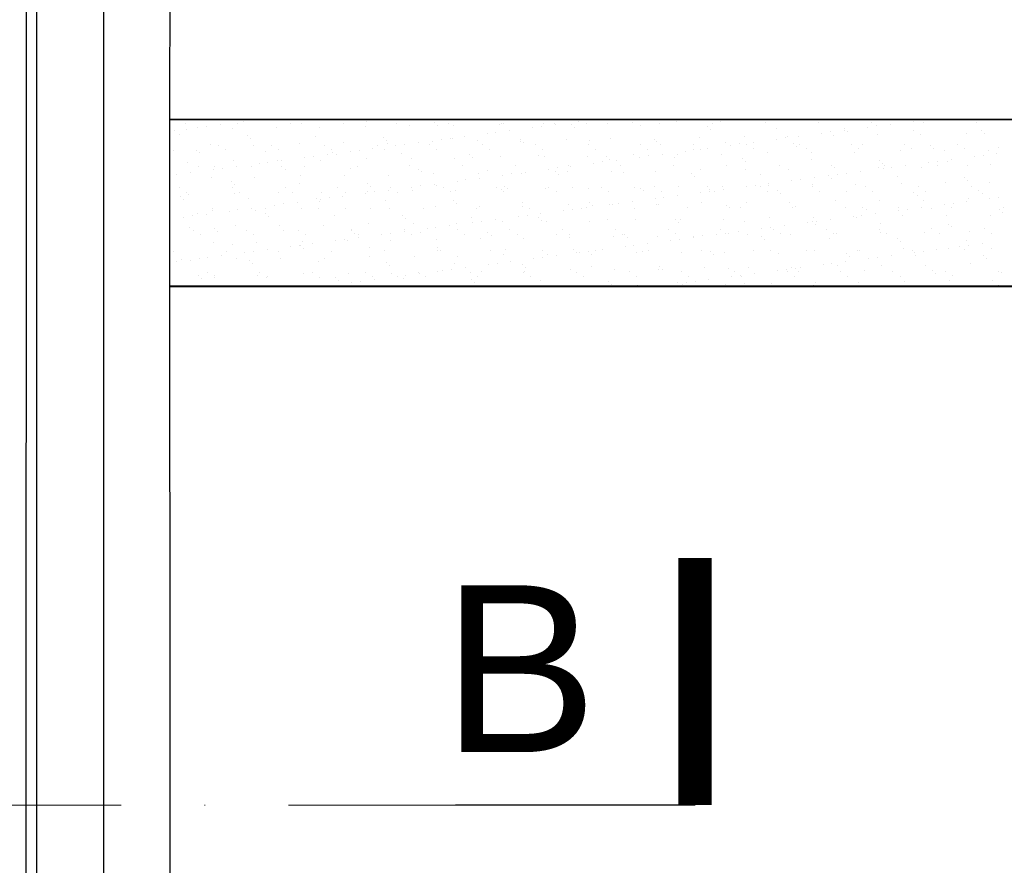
# Model space of a CAD drawing. Header units: millimetres. Extents: x -7023 to 53801, y 9849 to 33561.
# Tile 281 of 537: x 7809 to 7956, y 29353 to 29479. Entities that reach past the tile are written whole.
import ezdxf

# ---------------------------------------------------------------- set-up
doc = ezdxf.new("R2010")
doc.units = ezdxf.units.MM
doc.linetypes.add('DASHDOT', pattern=[1, 0.5, -0.25, 0, -0.25])
doc.linetypes.add('DASHDOTX2', pattern=[2, 1, -0.5, 0, -0.5])
doc.layers.add('.IE_podklad', color=252, linetype='Continuous')
doc.layers.add('PROJEKT osie', color=251, linetype='DASHDOTX2', lineweight=9)
doc.styles.add('Arial', font='arial.ttf', dxfattribs={"height": 125})
doc.linetypes.add('ZIGZAG', pattern='A,0.00254,-5.08,[131,ltypeshp.shx,S=5.08,R=0,X=-5.08,Y=0],-10.16,[131,ltypeshp.shx,S=5.08,R=180,X=5.08,Y=0],-5.08', length=20.32254)

# ---------------------------------------------------------------- blocks, each defined once
blk = doc.blocks.new('OSIE DOMKU')
at = {"layer": 'PROJEKT osie', "ltscale": 25}
blk.add_line((-31428.02, 6226.99), (-31428.02, 4134.85), dxfattribs=at)

msp = doc.modelspace()

# ---------------------------------------------------------------- linework, layer by layer
at = {"layer": '.IE_podklad', "ltscale": 25}
msp.add_line((7821.06, 30677.78), (7821.06, 28585.65), dxfattribs=at)
at = {"layer": '.IE_podklad', "linetype": 'ZIGZAG', "ltscale": 0.1}
msp.add_line((7809.48, 29234.97), (7809.54, 29888.95), dxfattribs=at)
at = {"layer": '.IE_podklad'}
for p, q in [((7811.06, 29234.95), (7811.06, 29834.38)), ((7831.06, 29588.88), (7830.99, 29467.87)), ((7830.99, 29467.87), (7831.06, 29282.88)), ((7831, 29464.38), (8063, 29464.38)), ((7833.31, 29463.71), (7833.31, 29463.71)), ((7836.53, 29463.36), (7836.53, 29463.36)), ((7838.6, 29463.63), (7838.6, 29463.63)), ((7840.09, 29464.34), (7840.09, 29464.34)), ((7841.22, 29463.72), (7841.22, 29463.72)), ((7842.05, 29464.09), (7842.05, 29464.09)), ((7843.37, 29464.26), (7843.37, 29464.26)), ((7849.13, 29463.74), (7849.13, 29463.74)), ((7850.25, 29464.26), (7850.25, 29464.26)), ((7850.72, 29463.83), (7850.72, 29463.83)), ((7857.04, 29463.75), (7857.04, 29463.75)), ((7860.37, 29463.4), (7860.37, 29463.4)), ((7860.56, 29464.03), (7860.56, 29464.03)), ((7864.95, 29463.77), (7864.95, 29463.77)), ((7867.02, 29463.48), (7867.02, 29463.48)), ((7870.73, 29463.94), (7870.73, 29463.94)), ((7871.2, 29463.52), (7871.2, 29463.52)), ((7872.86, 29463.78), (7872.86, 29463.78)), ((7873.52, 29463.45), (7873.52, 29463.45)), ((7880.38, 29463.7), (7880.38, 29463.7)), ((7880.77, 29463.79), (7880.77, 29463.79)), ((7881.04, 29463.72), (7881.04, 29463.72)), ((7886.73, 29463.4), (7886.73, 29463.4)), ((7887.03, 29463.78), (7887.03, 29463.78)), ((7888.68, 29463.81), (7888.68, 29463.81)), ((7888.8, 29463.67), (7888.8, 29463.67)), ((7891.21, 29463.63), (7891.21, 29463.63)), ((7892.25, 29464.12), (7892.25, 29464.12)), ((7893.53, 29463.75), (7893.53, 29463.75)), ((7893.57, 29464.3), (7893.57, 29464.3)), ((7896.59, 29463.82), (7896.59, 29463.82)), ((7900.39, 29464), (7900.39, 29464)), ((7901.52, 29463.41), (7901.52, 29463.41)), ((7904.5, 29463.84), (7904.5, 29463.84)), ((7907.03, 29464.08), (7907.03, 29464.08)), ((7912.41, 29463.85), (7912.41, 29463.85)), ((7913.53, 29464.05), (7913.53, 29464.05)), ((7920.32, 29463.87), (7920.32, 29463.87)), ((7920.39, 29464.3), (7920.39, 29464.3)), ((7928.23, 29463.88), (7928.23, 29463.88)), ((7933.54, 29464.35), (7933.54, 29464.35)), ((7936.14, 29463.9), (7936.14, 29463.9)), ((7936.93, 29463.43), (7936.93, 29463.43)), ((7939, 29463.7), (7939, 29463.7)), ((7942.45, 29464.15), (7942.45, 29464.15)), ((7943.77, 29464.33), (7943.77, 29464.33)), ((7944.05, 29463.91), (7944.05, 29463.91)), ((7951.96, 29463.92), (7951.96, 29463.92)), ((7831.76, 29462.73), (7831.76, 29462.73)), ((7832.45, 29462.11), (7832.45, 29462.11)), ((7833.51, 29462.85), (7833.51, 29462.85)), ((7835.21, 29463.19), (7835.21, 29463.19)), ((7840.37, 29463.1), (7840.37, 29463.1)), ((7842.62, 29462.03), (7842.62, 29462.03)), ((7847.01, 29463.18), (7847.01, 29463.18)), ((7853.51, 29463.15), (7853.51, 29463.15)), ((7875.12, 29461.87), (7875.12, 29461.87)), ((7878.57, 29462.32), (7878.57, 29462.32)), ((7879.89, 29462.5), (7879.89, 29462.5)), ((7881.96, 29462.77), (7881.96, 29462.77)), ((7885.41, 29463.22), (7885.41, 29463.22)), ((7891.67, 29463.2), (7891.67, 29463.2)), ((7911.68, 29463.32), (7911.68, 29463.32)), ((7912.15, 29462.89), (7912.15, 29462.89)), ((7922, 29463.1), (7922, 29463.1)), ((7925.32, 29461.9), (7925.32, 29461.9)), ((7928.77, 29462.35), (7928.77, 29462.35)), ((7930.1, 29462.53), (7930.1, 29462.53)), ((7930.48, 29462), (7930.48, 29462)), ((7932.16, 29463.01), (7932.16, 29463.01)), ((7932.16, 29462.8), (7932.16, 29462.8)), ((7932.63, 29462.58), (7932.63, 29462.58)), ((7935.61, 29463.25), (7935.61, 29463.25)), ((7937.12, 29462.09), (7937.12, 29462.09)), ((7942.47, 29462.78), (7942.47, 29462.78)), ((7943.62, 29462.06), (7943.62, 29462.06)), ((7950.48, 29462.3), (7950.48, 29462.3)), ((7952.64, 29462.7), (7952.64, 29462.7)), ((7953.11, 29462.27), (7953.11, 29462.27)), ((7837.09, 29460.58), (7837.09, 29460.58)), ((7838.35, 29460.5), (7838.35, 29460.5)), ((7843.08, 29461.6), (7843.08, 29461.6)), ((7843.59, 29460.55), (7843.59, 29460.55)), ((7846.26, 29460.52), (7846.26, 29460.52)), ((7850.45, 29460.8), (7850.45, 29460.8)), ((7852.93, 29461.8), (7852.93, 29461.8)), ((7854.17, 29460.53), (7854.17, 29460.53)), ((7857.1, 29460.88), (7857.1, 29460.88)), ((7862.08, 29460.54), (7862.08, 29460.54)), ((7863.09, 29461.72), (7863.09, 29461.72)), ((7863.56, 29461.29), (7863.56, 29461.29)), ((7863.6, 29460.85), (7863.6, 29460.85)), ((7864.9, 29460.52), (7864.9, 29460.52)), ((7866.22, 29460.69), (7866.22, 29460.69)), ((7868.29, 29460.97), (7868.29, 29460.97)), ((7869.99, 29460.56), (7869.99, 29460.56)), ((7870.46, 29461.1), (7870.46, 29461.1)), ((7871.74, 29461.42), (7871.74, 29461.42)), ((7873.06, 29461.6), (7873.06, 29461.6)), ((7873.41, 29461.49), (7873.41, 29461.49)), ((7877.1, 29461.19), (7877.1, 29461.19)), ((7877.9, 29460.57), (7877.9, 29460.57)), ((7883.57, 29461.4), (7883.57, 29461.4)), ((7883.6, 29461.15), (7883.6, 29461.15)), ((7884.04, 29460.97), (7884.04, 29460.97)), ((7885.81, 29460.59), (7885.81, 29460.59)), ((7890.46, 29461.4), (7890.46, 29461.4)), ((7893.72, 29460.6), (7893.72, 29460.6)), ((7893.88, 29461.18), (7893.88, 29461.18)), ((7897.11, 29461.49), (7897.11, 29461.49)), ((7901.63, 29460.62), (7901.63, 29460.62)), ((7903.61, 29461.45), (7903.61, 29461.45)), ((7904.05, 29461.09), (7904.05, 29461.09)), ((7904.52, 29460.66), (7904.52, 29460.66)), ((7909.54, 29460.63), (7909.54, 29460.63)), ((7910.47, 29461.7), (7910.47, 29461.7)), ((7914.36, 29460.87), (7914.36, 29460.87)), ((7915.1, 29460.55), (7915.1, 29460.55)), ((7916.42, 29460.73), (7916.42, 29460.73)), ((7917.12, 29461.79), (7917.12, 29461.79)), ((7917.45, 29460.65), (7917.45, 29460.65)), ((7918.49, 29461), (7918.49, 29461)), ((7921.94, 29461.45), (7921.94, 29461.45)), ((7923.26, 29461.63), (7923.26, 29461.63)), ((7923.61, 29461.76), (7923.61, 29461.76)), ((7924.52, 29460.78), (7924.52, 29460.78)), ((7925.36, 29460.66), (7925.36, 29460.66)), ((7933.27, 29460.67), (7933.27, 29460.67)), ((7934.84, 29460.56), (7934.84, 29460.56)), ((7941.18, 29460.69), (7941.18, 29460.69)), ((7945, 29460.47), (7945, 29460.47)), ((7949.09, 29460.7), (7949.09, 29460.7)), ((7831.51, 29459.8), (7831.51, 29459.8)), ((7834.98, 29459.8), (7834.98, 29459.8)), ((7835.45, 29459.37), (7835.45, 29459.37)), ((7839.42, 29459.82), (7839.42, 29459.82)), ((7845.29, 29459.57), (7845.29, 29459.57)), ((7847.33, 29459.83), (7847.33, 29459.83)), ((7854.61, 29459.17), (7854.61, 29459.17)), ((7855.24, 29459.85), (7855.24, 29459.85)), ((7855.46, 29459.49), (7855.46, 29459.49)), ((7855.93, 29459.06), (7855.93, 29459.06)), ((7858.06, 29459.62), (7858.06, 29459.62)), ((7859.38, 29459.79), (7859.38, 29459.79)), ((7861.45, 29460.07), (7861.45, 29460.07)), ((7863.15, 29459.86), (7863.15, 29459.86)), ((7865.77, 29459.26), (7865.77, 29459.26)), ((7871.06, 29459.88), (7871.06, 29459.88)), ((7875.93, 29459.17), (7875.93, 29459.17)), ((7878.97, 29459.89), (7878.97, 29459.89)), ((7886.25, 29458.95), (7886.25, 29458.95)), ((7886.88, 29459.91), (7886.88, 29459.91)), ((7894.79, 29459.92), (7894.79, 29459.92)), ((7900.55, 29459.1), (7900.55, 29459.1)), ((7902.7, 29459.93), (7902.7, 29459.93)), ((7902.75, 29458.93), (7902.75, 29458.93)), ((7904.81, 29459.2), (7904.81, 29459.2)), ((7907.19, 29459.19), (7907.19, 29459.19)), ((7908.26, 29459.65), (7908.26, 29459.65)), ((7909.58, 29459.83), (7909.58, 29459.83)), ((7910.61, 29459.95), (7910.61, 29459.95)), ((7911.65, 29460.1), (7911.65, 29460.1)), ((7913.69, 29459.16), (7913.69, 29459.16)), ((7918.52, 29459.96), (7918.52, 29459.96)), ((7920.55, 29459.41), (7920.55, 29459.41)), ((7924.99, 29460.35), (7924.99, 29460.35)), ((7926.43, 29459.98), (7926.43, 29459.98)), ((7927.2, 29459.49), (7927.2, 29459.49)), ((7933.7, 29459.46), (7933.7, 29459.46)), ((7934.34, 29459.99), (7934.34, 29459.99)), ((7940.56, 29459.71), (7940.56, 29459.71)), ((7942.25, 29460.01), (7942.25, 29460.01)), ((7945.47, 29460.04), (7945.47, 29460.04)), ((7947.21, 29459.79), (7947.21, 29459.79)), ((7950.16, 29460.02), (7950.16, 29460.02)), ((7952.95, 29458.96), (7952.95, 29458.96)), ((7953.7, 29459.76), (7953.7, 29459.76)), ((7955.01, 29459.23), (7955.01, 29459.23)), ((7955.32, 29460.24), (7955.32, 29460.24)), ((7833.67, 29457.95), (7833.67, 29457.95)), ((7840.53, 29458.2), (7840.53, 29458.2)), ((7844.39, 29457.82), (7844.39, 29457.82)), ((7845.71, 29457.99), (7845.71, 29457.99)), ((7847.17, 29458.29), (7847.17, 29458.29)), ((7847.77, 29458.27), (7847.77, 29458.27)), ((7851.22, 29458.72), (7851.22, 29458.72)), ((7852.55, 29458.89), (7852.55, 29458.89)), ((7853.67, 29458.26), (7853.67, 29458.26)), ((7860.53, 29458.5), (7860.53, 29458.5)), ((7867.18, 29458.59), (7867.18, 29458.59)), ((7873.68, 29458.56), (7873.68, 29458.56)), ((7874.91, 29457.42), (7874.91, 29457.42)), ((7876.4, 29458.75), (7876.4, 29458.75)), ((7880.54, 29458.8), (7880.54, 29458.8)), ((7882.82, 29457.43), (7882.82, 29457.43)), ((7887.19, 29458.89), (7887.19, 29458.89)), ((7890.73, 29457.45), (7890.73, 29457.45)), ((7893.69, 29458.86), (7893.69, 29458.86)), ((7894.59, 29457.85), (7894.59, 29457.85)), ((7895.91, 29458.03), (7895.91, 29458.03)), ((7896.41, 29458.86), (7896.41, 29458.86)), ((7896.88, 29458.43), (7896.88, 29458.43)), ((7897.98, 29458.3), (7897.98, 29458.3)), ((7898.64, 29457.46), (7898.64, 29457.46)), ((7901.43, 29458.75), (7901.43, 29458.75)), ((7906.55, 29457.48), (7906.55, 29457.48)), ((7906.73, 29458.64), (7906.73, 29458.64)), ((7914.46, 29457.49), (7914.46, 29457.49)), ((7916.89, 29458.55), (7916.89, 29458.55)), ((7917.36, 29458.12), (7917.36, 29458.12)), ((7922.37, 29457.51), (7922.37, 29457.51)), ((7927.2, 29458.33), (7927.2, 29458.33)), ((7930.28, 29457.52), (7930.28, 29457.52)), ((7937.37, 29458.24), (7937.37, 29458.24)), ((7937.83, 29457.81), (7937.83, 29457.81)), ((7938.19, 29457.53), (7938.19, 29457.53)), ((7941.34, 29457.43), (7941.34, 29457.43)), ((7944.79, 29457.89), (7944.79, 29457.89)), ((7946.1, 29457.55), (7946.1, 29457.55)), ((7946.11, 29458.06), (7946.11, 29458.06)), ((7947.68, 29458.01), (7947.68, 29458.01)), ((7948.18, 29458.33), (7948.18, 29458.33)), ((7951.63, 29458.79), (7951.63, 29458.79)), ((7954.01, 29457.56), (7954.01, 29457.56)), ((7832.03, 29456.19), (7832.03, 29456.19)), ((7834.1, 29456.47), (7834.1, 29456.47)), ((7835.36, 29457.35), (7835.36, 29457.35)), ((7837.55, 29456.92), (7837.55, 29456.92)), ((7837.66, 29457.34), (7837.66, 29457.34)), ((7838.87, 29457.09), (7838.87, 29457.09)), ((7840.94, 29457.37), (7840.94, 29457.37)), ((7843.27, 29457.36), (7843.27, 29457.36)), ((7847.82, 29457.26), (7847.82, 29457.26)), ((7848.29, 29456.83), (7848.29, 29456.83)), ((7851.18, 29457.38), (7851.18, 29457.38)), ((7857.26, 29455.99), (7857.26, 29455.99)), ((7858.14, 29457.03), (7858.14, 29457.03)), ((7859.09, 29457.39), (7859.09, 29457.39)), ((7863.76, 29455.96), (7863.76, 29455.96)), ((7867, 29457.41), (7867, 29457.41)), ((7868.3, 29456.94), (7868.3, 29456.94)), ((7868.77, 29456.52), (7868.77, 29456.52)), ((7870.62, 29456.21), (7870.62, 29456.21)), ((7877.26, 29456.29), (7877.26, 29456.29)), ((7878.61, 29456.72), (7878.61, 29456.72)), ((7880.91, 29456.05), (7880.91, 29456.05)), ((7882.24, 29456.23), (7882.24, 29456.23)), ((7883.76, 29456.26), (7883.76, 29456.26)), ((7884.3, 29456.5), (7884.3, 29456.5)), ((7887.75, 29456.95), (7887.75, 29456.95)), ((7888.78, 29456.63), (7888.78, 29456.63)), ((7889.07, 29457.13), (7889.07, 29457.13)), ((7889.24, 29456.2), (7889.24, 29456.2)), ((7890.62, 29456.51), (7890.62, 29456.51)), ((7891.14, 29457.4), (7891.14, 29457.4)), ((7897.27, 29456.59), (7897.27, 29456.59)), ((7899.09, 29456.41), (7899.09, 29456.41)), ((7903.77, 29456.56), (7903.77, 29456.56)), ((7909.25, 29456.32), (7909.25, 29456.32)), ((7910.63, 29456.81), (7910.63, 29456.81)), ((7917.28, 29456.89), (7917.28, 29456.89)), ((7919.57, 29456.1), (7919.57, 29456.1)), ((7923.77, 29456.86), (7923.77, 29456.86)), ((7929.73, 29456.01), (7929.73, 29456.01)), ((7930.64, 29457.11), (7930.64, 29457.11)), ((7931.12, 29456.09), (7931.12, 29456.09)), ((7932.44, 29456.26), (7932.44, 29456.26)), ((7934.5, 29456.53), (7934.5, 29456.53)), ((7937.28, 29457.19), (7937.28, 29457.19)), ((7937.95, 29456.99), (7937.95, 29456.99)), ((7939.28, 29457.16), (7939.28, 29457.16)), ((7943.78, 29457.16), (7943.78, 29457.16)), ((7950.64, 29457.41), (7950.64, 29457.41)), ((7837.25, 29455.69), (7837.25, 29455.69)), ((7840.19, 29455.03), (7840.19, 29455.03)), ((7840.65, 29454.6), (7840.65, 29454.6)), ((7843.75, 29455.66), (7843.75, 29455.66)), ((7850.5, 29454.8), (7850.5, 29454.8)), ((7850.61, 29455.91), (7850.61, 29455.91)), ((7860.66, 29454.72), (7860.66, 29454.72)), ((7870.63, 29454.7), (7870.63, 29454.7)), ((7870.98, 29454.49), (7870.98, 29454.49)), ((7874.08, 29455.15), (7874.08, 29455.15)), ((7875.4, 29455.33), (7875.4, 29455.33)), ((7877.46, 29455.6), (7877.46, 29455.6)), ((7909.72, 29455.89), (7909.72, 29455.89)), ((7920.71, 29454.51), (7920.71, 29454.51)), ((7920.83, 29454.73), (7920.83, 29454.73)), ((7924.28, 29455.19), (7924.28, 29455.19)), ((7925.6, 29455.36), (7925.6, 29455.36)), ((7927.36, 29454.6), (7927.36, 29454.6)), ((7927.67, 29455.63), (7927.67, 29455.63)), ((7930.2, 29455.58), (7930.2, 29455.58)), ((7933.86, 29454.56), (7933.86, 29454.56)), ((7940.04, 29455.78), (7940.04, 29455.78)), ((7940.72, 29454.81), (7940.72, 29454.81)), ((7947.37, 29454.9), (7947.37, 29454.9)), ((7950.21, 29455.7), (7950.21, 29455.7)), ((7950.68, 29455.27), (7950.68, 29455.27)), ((7953.86, 29454.87), (7953.86, 29454.87)), ((7832.49, 29454.13), (7832.49, 29454.13)), ((7833.56, 29453.44), (7833.56, 29453.44)), ((7833.83, 29453.06), (7833.83, 29453.06)), ((7840.4, 29454.14), (7840.4, 29454.14)), ((7840.69, 29453.31), (7840.69, 29453.31)), ((7841.47, 29453.46), (7841.47, 29453.46)), ((7847.33, 29453.39), (7847.33, 29453.39)), ((7848.31, 29454.16), (7848.31, 29454.16)), ((7849.38, 29453.47), (7849.38, 29453.47)), ((7853.83, 29453.36), (7853.83, 29453.36)), ((7856.22, 29454.17), (7856.22, 29454.17)), ((7857.29, 29453.49), (7857.29, 29453.49)), ((7860.4, 29453.35), (7860.4, 29453.35)), ((7860.69, 29453.61), (7860.69, 29453.61)), ((7861.13, 29454.29), (7861.13, 29454.29)), ((7861.73, 29453.53), (7861.73, 29453.53)), ((7863.79, 29453.8), (7863.79, 29453.8)), ((7864.13, 29454.18), (7864.13, 29454.18)), ((7865.2, 29453.5), (7865.2, 29453.5)), ((7867.24, 29454.25), (7867.24, 29454.25)), ((7867.34, 29453.69), (7867.34, 29453.69)), ((7868.56, 29454.43), (7868.56, 29454.43)), ((7872.04, 29454.2), (7872.04, 29454.2)), ((7873.11, 29453.52), (7873.11, 29453.52)), ((7873.84, 29453.66), (7873.84, 29453.66)), ((7879.95, 29454.21), (7879.95, 29454.21)), ((7880.7, 29453.91), (7880.7, 29453.91)), ((7881.02, 29453.53), (7881.02, 29453.53)), ((7881.14, 29454.4), (7881.14, 29454.4)), ((7881.61, 29453.97), (7881.61, 29453.97)), ((7887.35, 29453.99), (7887.35, 29453.99)), ((7887.86, 29454.23), (7887.86, 29454.23)), ((7888.93, 29453.54), (7888.93, 29453.54)), ((7891.45, 29454.18), (7891.45, 29454.18)), ((7893.85, 29453.96), (7893.85, 29453.96)), ((7895.77, 29454.24), (7895.77, 29454.24)), ((7896.84, 29453.56), (7896.84, 29453.56)), ((7900.71, 29454.21), (7900.71, 29454.21)), ((7901.62, 29454.09), (7901.62, 29454.09)), ((7902.09, 29453.66), (7902.09, 29453.66)), ((7903.68, 29454.26), (7903.68, 29454.26)), ((7904.75, 29453.57), (7904.75, 29453.57)), ((7907.35, 29454.3), (7907.35, 29454.3)), ((7910.6, 29453.39), (7910.6, 29453.39)), ((7911.59, 29454.27), (7911.59, 29454.27)), ((7911.93, 29453.87), (7911.93, 29453.87)), ((7911.93, 29453.56), (7911.93, 29453.56)), ((7912.66, 29453.59), (7912.66, 29453.59)), ((7913.85, 29454.26), (7913.85, 29454.26)), ((7913.99, 29453.83), (7913.99, 29453.83)), ((7917.44, 29454.29), (7917.44, 29454.29)), ((7918.76, 29454.46), (7918.76, 29454.46)), ((7919.5, 29454.28), (7919.5, 29454.28)), ((7920.57, 29453.6), (7920.57, 29453.6)), ((7922.1, 29453.78), (7922.1, 29453.78)), ((7922.56, 29453.35), (7922.56, 29453.35)), ((7927.41, 29454.3), (7927.41, 29454.3)), ((7928.48, 29453.62), (7928.48, 29453.62)), ((7932.41, 29453.56), (7932.41, 29453.56)), ((7935.32, 29454.31), (7935.32, 29454.31)), ((7936.39, 29453.63), (7936.39, 29453.63)), ((7942.57, 29453.47), (7942.57, 29453.47)), ((7943.04, 29453.04), (7943.04, 29453.04)), ((7943.23, 29454.33), (7943.23, 29454.33)), ((7944.3, 29453.65), (7944.3, 29453.65)), ((7951.14, 29454.34), (7951.14, 29454.34)), ((7952.21, 29453.66), (7952.21, 29453.66)), ((7952.89, 29453.24), (7952.89, 29453.24)), ((7832.55, 29452.8), (7832.55, 29452.8)), ((7833.02, 29452.37), (7833.02, 29452.37)), ((7842.86, 29452.57), (7842.86, 29452.57)), ((7846.73, 29451.55), (7846.73, 29451.55)), ((7848.05, 29451.73), (7848.05, 29451.73)), ((7850.12, 29452), (7850.12, 29452)), ((7853.03, 29452.49), (7853.03, 29452.49)), ((7853.5, 29452.06), (7853.5, 29452.06)), ((7853.57, 29452.45), (7853.57, 29452.45)), ((7854.89, 29452.63), (7854.89, 29452.63)), ((7856.95, 29452.9), (7856.95, 29452.9)), ((7863.34, 29452.26), (7863.34, 29452.26)), ((7873.51, 29452.17), (7873.51, 29452.17)), ((7873.97, 29451.75), (7873.97, 29451.75)), ((7883.82, 29451.95), (7883.82, 29451.95)), ((7890.78, 29451.61), (7890.78, 29451.61)), ((7893.98, 29451.86), (7893.98, 29451.86)), ((7896.93, 29451.59), (7896.93, 29451.59)), ((7897.43, 29451.7), (7897.43, 29451.7)), ((7898.25, 29451.76), (7898.25, 29451.76)), ((7900.32, 29452.03), (7900.32, 29452.03)), ((7903.77, 29452.49), (7903.77, 29452.49)), ((7903.93, 29451.67), (7903.93, 29451.67)), ((7904.3, 29451.64), (7904.3, 29451.64)), ((7905.09, 29452.66), (7905.09, 29452.66)), ((7907.15, 29452.93), (7907.15, 29452.93)), ((7910.79, 29451.91), (7910.79, 29451.91)), ((7914.46, 29451.55), (7914.46, 29451.55)), ((7917.44, 29452), (7917.44, 29452)), ((7923.93, 29451.97), (7923.93, 29451.97)), ((7930.8, 29452.21), (7930.8, 29452.21)), ((7937.44, 29452.3), (7937.44, 29452.3)), ((7943.94, 29452.27), (7943.94, 29452.27)), ((7947.13, 29451.62), (7947.13, 29451.62)), ((7948.45, 29451.79), (7948.45, 29451.79)), ((7950.52, 29452.06), (7950.52, 29452.06)), ((7950.8, 29452.52), (7950.8, 29452.52)), ((7953.97, 29452.52), (7953.97, 29452.52)), ((7955.29, 29452.69), (7955.29, 29452.69)), ((7835.23, 29450.34), (7835.23, 29450.34)), ((7836.44, 29450.2), (7836.44, 29450.2)), ((7837.41, 29450.8), (7837.41, 29450.8)), ((7837.42, 29450.99), (7837.42, 29450.99)), ((7839.89, 29450.65), (7839.89, 29450.65)), ((7841.21, 29450.83), (7841.21, 29450.83)), ((7843.28, 29451.1), (7843.28, 29451.1)), ((7843.91, 29450.76), (7843.91, 29450.76)), ((7845.33, 29451), (7845.33, 29451)), ((7845.39, 29450.26), (7845.39, 29450.26)), ((7850.77, 29451.01), (7850.77, 29451.01)), ((7853.24, 29451.02), (7853.24, 29451.02)), ((7857.42, 29451.1), (7857.42, 29451.1)), ((7861.15, 29451.03), (7861.15, 29451.03)), ((7863.92, 29451.06), (7863.92, 29451.06)), ((7869.06, 29451.05), (7869.06, 29451.05)), ((7870.78, 29451.31), (7870.78, 29451.31)), ((7876.97, 29451.06), (7876.97, 29451.06)), ((7877.42, 29451.4), (7877.42, 29451.4)), ((7883.92, 29451.37), (7883.92, 29451.37)), ((7884.88, 29451.07), (7884.88, 29451.07)), ((7886.64, 29450.23), (7886.64, 29450.23)), ((7890.09, 29450.68), (7890.09, 29450.68)), ((7891.42, 29450.86), (7891.42, 29450.86)), ((7892.79, 29451.09), (7892.79, 29451.09)), ((7893.48, 29451.13), (7893.48, 29451.13)), ((7894.45, 29451.43), (7894.45, 29451.43)), ((7900.7, 29451.1), (7900.7, 29451.1)), ((7908.6, 29451.12), (7908.6, 29451.12)), ((7914.93, 29451.12), (7914.93, 29451.12)), ((7916.51, 29451.13), (7916.51, 29451.13)), ((7924.42, 29451.15), (7924.42, 29451.15)), ((7924.77, 29451.33), (7924.77, 29451.33)), ((7932.33, 29451.16), (7932.33, 29451.16)), ((7934.94, 29451.24), (7934.94, 29451.24)), ((7935.4, 29450.81), (7935.4, 29450.81)), ((7936.84, 29450.26), (7936.84, 29450.26)), ((7940.24, 29451.17), (7940.24, 29451.17)), ((7940.29, 29450.72), (7940.29, 29450.72)), ((7941.62, 29450.89), (7941.62, 29450.89)), ((7943.68, 29451.16), (7943.68, 29451.16)), ((7945.25, 29451.01), (7945.25, 29451.01)), ((7948.15, 29451.19), (7948.15, 29451.19)), ((7955.41, 29450.93), (7955.41, 29450.93)), ((7955.88, 29450.5), (7955.88, 29450.5)), ((7956.06, 29451.2), (7956.06, 29451.2)), ((7833.05, 29449.75), (7833.05, 29449.75)), ((7834.38, 29449.93), (7834.38, 29449.93)), ((7845.86, 29449.83), (7845.86, 29449.83)), ((7855.71, 29450.03), (7855.71, 29450.03)), ((7860.85, 29448.71), (7860.85, 29448.71)), ((7865.87, 29449.95), (7865.87, 29449.95)), ((7866.34, 29449.52), (7866.34, 29449.52)), ((7867.5, 29448.8), (7867.5, 29448.8)), ((7874, 29448.77), (7874, 29448.77)), ((7876.18, 29449.72), (7876.18, 29449.72)), ((7876.42, 29448.88), (7876.42, 29448.88)), ((7877.74, 29449.06), (7877.74, 29449.06)), ((7879.81, 29449.33), (7879.81, 29449.33)), ((7880.86, 29449.02), (7880.86, 29449.02)), ((7883.26, 29449.78), (7883.26, 29449.78)), ((7884.58, 29449.96), (7884.58, 29449.96)), ((7886.35, 29449.63), (7886.35, 29449.63)), ((7886.81, 29449.2), (7886.81, 29449.2)), ((7887.51, 29449.1), (7887.51, 29449.1)), ((7894.01, 29449.07), (7894.01, 29449.07)), ((7896.66, 29449.41), (7896.66, 29449.41)), ((7900.87, 29449.32), (7900.87, 29449.32)), ((7906.82, 29449.32), (7906.82, 29449.32)), ((7907.29, 29448.89), (7907.29, 29448.89)), ((7907.51, 29449.4), (7907.51, 29449.4)), ((7914.01, 29449.37), (7914.01, 29449.37)), ((7917.14, 29449.1), (7917.14, 29449.1)), ((7920.87, 29449.62), (7920.87, 29449.62)), ((7926.62, 29448.92), (7926.62, 29448.92)), ((7927.3, 29449.01), (7927.3, 29449.01)), ((7927.52, 29449.7), (7927.52, 29449.7)), ((7927.77, 29448.58), (7927.77, 29448.58)), ((7927.94, 29449.09), (7927.94, 29449.09)), ((7930.01, 29449.36), (7930.01, 29449.36)), ((7933.46, 29449.82), (7933.46, 29449.82)), ((7934.02, 29449.67), (7934.02, 29449.67)), ((7934.78, 29449.99), (7934.78, 29449.99)), ((7937.61, 29448.78), (7937.61, 29448.78)), ((7940.88, 29449.92), (7940.88, 29449.92)), ((7947.53, 29450), (7947.53, 29450)), ((7947.78, 29448.7), (7947.78, 29448.7)), ((7954.02, 29449.97), (7954.02, 29449.97)), ((7833.99, 29448.17), (7833.99, 29448.17)), ((7834.54, 29447.77), (7834.54, 29447.77)), ((7837.76, 29448.03), (7837.76, 29448.03)), ((7838.22, 29447.6), (7838.22, 29447.6)), ((7840.85, 29448.41), (7840.85, 29448.41)), ((7842.45, 29447.78), (7842.45, 29447.78)), ((7843.52, 29447.1), (7843.52, 29447.1)), ((7847.49, 29448.5), (7847.49, 29448.5)), ((7848.07, 29447.8), (7848.07, 29447.8)), ((7850.36, 29447.79), (7850.36, 29447.79)), ((7851.43, 29447.11), (7851.43, 29447.11)), ((7853.99, 29448.47), (7853.99, 29448.47)), ((7858.23, 29447.72), (7858.23, 29447.72)), ((7858.27, 29447.81), (7858.27, 29447.81)), ((7858.7, 29447.29), (7858.7, 29447.29)), ((7859.34, 29447.13), (7859.34, 29447.13)), ((7864.07, 29447.26), (7864.07, 29447.26)), ((7866.13, 29447.53), (7866.13, 29447.53)), ((7866.18, 29447.82), (7866.18, 29447.82)), ((7867.25, 29447.14), (7867.25, 29447.14)), ((7868.55, 29447.49), (7868.55, 29447.49)), ((7869.58, 29447.98), (7869.58, 29447.98)), ((7870.9, 29448.16), (7870.9, 29448.16)), ((7872.97, 29448.43), (7872.97, 29448.43)), ((7874.09, 29447.84), (7874.09, 29447.84)), ((7875.16, 29447.16), (7875.16, 29447.16)), ((7878.71, 29447.4), (7878.71, 29447.4)), ((7882, 29447.85), (7882, 29447.85)), ((7883.07, 29447.17), (7883.07, 29447.17)), ((7889.02, 29447.18), (7889.02, 29447.18)), ((7889.91, 29447.87), (7889.91, 29447.87)), ((7890.98, 29447.18), (7890.98, 29447.18)), ((7897.82, 29447.88), (7897.82, 29447.88)), ((7898.89, 29447.2), (7898.89, 29447.2)), ((7899.19, 29447.09), (7899.19, 29447.09)), ((7905.73, 29447.9), (7905.73, 29447.9)), ((7906.8, 29447.21), (7906.8, 29447.21)), ((7912.95, 29447.12), (7912.95, 29447.12)), ((7913.64, 29447.91), (7913.64, 29447.91)), ((7914.27, 29447.29), (7914.27, 29447.29)), ((7914.71, 29447.23), (7914.71, 29447.23)), ((7916.33, 29447.56), (7916.33, 29447.56)), ((7917.6, 29447.1), (7917.6, 29447.1)), ((7919.78, 29448.02), (7919.78, 29448.02)), ((7921.11, 29448.19), (7921.11, 29448.19)), ((7921.55, 29447.92), (7921.55, 29447.92)), ((7922.62, 29447.24), (7922.62, 29447.24)), ((7923.17, 29448.46), (7923.17, 29448.46)), ((7929.46, 29447.94), (7929.46, 29447.94)), ((7930.53, 29447.26), (7930.53, 29447.26)), ((7930.96, 29447.32), (7930.96, 29447.32)), ((7937.37, 29447.95), (7937.37, 29447.95)), ((7937.6, 29447.41), (7937.6, 29447.41)), ((7938.44, 29447.27), (7938.44, 29447.27)), ((7944.1, 29447.37), (7944.1, 29447.37)), ((7945.28, 29447.97), (7945.28, 29447.97)), ((7946.35, 29447.28), (7946.35, 29447.28)), ((7948.25, 29448.27), (7948.25, 29448.27)), ((7950.96, 29447.62), (7950.96, 29447.62)), ((7953.19, 29447.98), (7953.19, 29447.98)), ((7954.26, 29447.3), (7954.26, 29447.3)), ((7835.61, 29447.08), (7835.61, 29447.08)), ((7837.57, 29445.9), (7837.57, 29445.9)), ((7844.07, 29445.87), (7844.07, 29445.87)), ((7850.93, 29446.12), (7850.93, 29446.12)), ((7852.46, 29445.73), (7852.46, 29445.73)), ((7855.91, 29446.18), (7855.91, 29446.18)), ((7857.23, 29446.36), (7857.23, 29446.36)), ((7857.58, 29446.2), (7857.58, 29446.2)), ((7859.29, 29446.63), (7859.29, 29446.63)), ((7862.74, 29447.08), (7862.74, 29447.08)), ((7864.08, 29446.17), (7864.08, 29446.17)), ((7870.94, 29446.42), (7870.94, 29446.42)), ((7877.58, 29446.5), (7877.58, 29446.5)), ((7879.18, 29446.97), (7879.18, 29446.97)), ((7884.08, 29446.47), (7884.08, 29446.47)), ((7890.94, 29446.72), (7890.94, 29446.72)), ((7897.59, 29446.8), (7897.59, 29446.8)), ((7899.66, 29446.66), (7899.66, 29446.66)), ((7902.66, 29445.76), (7902.66, 29445.76)), ((7904.09, 29446.77), (7904.09, 29446.77)), ((7906.11, 29446.22), (7906.11, 29446.22)), ((7907.43, 29446.39), (7907.43, 29446.39)), ((7909.5, 29446.87), (7909.5, 29446.87)), ((7909.5, 29446.66), (7909.5, 29446.66)), ((7910.95, 29447.02), (7910.95, 29447.02)), ((7919.67, 29446.78), (7919.67, 29446.78)), ((7920.13, 29446.35), (7920.13, 29446.35)), ((7924.09, 29447.07), (7924.09, 29447.07)), ((7929.98, 29446.56), (7929.98, 29446.56)), ((7940.14, 29446.47), (7940.14, 29446.47)), ((7940.61, 29446.04), (7940.61, 29446.04)), ((7950.46, 29446.24), (7950.46, 29446.24)), ((7952.86, 29445.8), (7952.86, 29445.8)), ((7831.56, 29444.61), (7831.56, 29444.61)), ((7839.47, 29444.63), (7839.47, 29444.63)), ((7840.43, 29445.57), (7840.43, 29445.57)), ((7842.23, 29444.38), (7842.23, 29444.38)), ((7843.56, 29444.56), (7843.56, 29444.56)), ((7845.62, 29444.83), (7845.62, 29444.83)), ((7847.38, 29444.64), (7847.38, 29444.64)), ((7849.07, 29445.28), (7849.07, 29445.28)), ((7850.39, 29445.46), (7850.39, 29445.46)), ((7850.6, 29445.49), (7850.6, 29445.49)), ((7851.07, 29445.06), (7851.07, 29445.06)), ((7855.29, 29444.66), (7855.29, 29444.66)), ((7860.91, 29445.26), (7860.91, 29445.26)), ((7863.2, 29444.67), (7863.2, 29444.67)), ((7871.08, 29445.17), (7871.08, 29445.17)), ((7871.11, 29444.68), (7871.11, 29444.68)), ((7871.54, 29444.75), (7871.54, 29444.75)), ((7879.02, 29444.7), (7879.02, 29444.7)), ((7881.39, 29444.95), (7881.39, 29444.95)), ((7886.93, 29444.71), (7886.93, 29444.71)), ((7887.67, 29444.21), (7887.67, 29444.21)), ((7891.55, 29444.86), (7891.55, 29444.86)), ((7892.02, 29444.43), (7892.02, 29444.43)), ((7892.44, 29444.42), (7892.44, 29444.42)), ((7893.76, 29444.59), (7893.76, 29444.59)), ((7894.17, 29444.17), (7894.17, 29444.17)), ((7894.84, 29444.73), (7894.84, 29444.73)), ((7895.82, 29444.86), (7895.82, 29444.86)), ((7899.27, 29445.32), (7899.27, 29445.32)), ((7900.59, 29445.49), (7900.59, 29445.49)), ((7901.03, 29444.42), (7901.03, 29444.42)), ((7901.87, 29444.64), (7901.87, 29444.64)), ((7902.75, 29444.74), (7902.75, 29444.74)), ((7907.67, 29444.51), (7907.67, 29444.51)), ((7910.66, 29444.76), (7910.66, 29444.76)), ((7912.03, 29444.55), (7912.03, 29444.55)), ((7914.17, 29444.48), (7914.17, 29444.48)), ((7918.57, 29444.77), (7918.57, 29444.77)), ((7921.03, 29444.72), (7921.03, 29444.72)), ((7922.34, 29444.33), (7922.34, 29444.33)), ((7926.48, 29444.79), (7926.48, 29444.79)), ((7927.68, 29444.81), (7927.68, 29444.81)), ((7932.51, 29444.24), (7932.51, 29444.24)), ((7934.18, 29444.78), (7934.18, 29444.78)), ((7934.39, 29444.8), (7934.39, 29444.8)), ((7941.04, 29445.02), (7941.04, 29445.02)), ((7942.3, 29444.81), (7942.3, 29444.81)), ((7942.64, 29444.45), (7942.64, 29444.45)), ((7943.96, 29444.62), (7943.96, 29444.62)), ((7946.02, 29444.9), (7946.02, 29444.9)), ((7947.69, 29445.11), (7947.69, 29445.11)), ((7949.47, 29445.35), (7949.47, 29445.35)), ((7950.21, 29444.83), (7950.21, 29444.83)), ((7950.8, 29445.52), (7950.8, 29445.52)), ((7954.18, 29445.08), (7954.18, 29445.08)), ((7831.95, 29443.03), (7831.95, 29443.03)), ((7832.8, 29443.34), (7832.8, 29443.34)), ((7834.15, 29443.27), (7834.15, 29443.27)), ((7835.4, 29443.48), (7835.4, 29443.48)), ((7836.72, 29443.66), (7836.72, 29443.66)), ((7838.78, 29443.93), (7838.78, 29443.93)), ((7841.01, 29443.52), (7841.01, 29443.52)), ((7842.96, 29443.26), (7842.96, 29443.26)), ((7843.43, 29442.83), (7843.43, 29442.83)), ((7847.65, 29443.6), (7847.65, 29443.6)), ((7853.28, 29443.03), (7853.28, 29443.03)), ((7854.15, 29443.57), (7854.15, 29443.57)), ((7861.01, 29443.82), (7861.01, 29443.82)), ((7863.44, 29442.95), (7863.44, 29442.95)), ((7867.66, 29443.91), (7867.66, 29443.91)), ((7873.75, 29442.72), (7873.75, 29442.72)), ((7874.16, 29443.87), (7874.16, 29443.87)), ((7880.08, 29442.79), (7880.08, 29442.79)), ((7881.02, 29444.12), (7881.02, 29444.12)), ((7882.15, 29443.06), (7882.15, 29443.06)), ((7885.6, 29443.52), (7885.6, 29443.52)), ((7886.92, 29443.69), (7886.92, 29443.69)), ((7888.99, 29443.96), (7888.99, 29443.96)), ((7912.5, 29444.12), (7912.5, 29444.12)), ((7930.28, 29442.82), (7930.28, 29442.82)), ((7932.35, 29443.1), (7932.35, 29443.1)), ((7932.98, 29443.81), (7932.98, 29443.81)), ((7935.8, 29443.55), (7935.8, 29443.55)), ((7937.12, 29443.72), (7937.12, 29443.72)), ((7939.19, 29444), (7939.19, 29444)), ((7942.82, 29444.01), (7942.82, 29444.01)), ((7951.12, 29442.73), (7951.12, 29442.73)), ((7952.98, 29443.93), (7952.98, 29443.93)), ((7953.45, 29443.5), (7953.45, 29443.5)), ((7836.59, 29441.41), (7836.59, 29441.41)), ((7844.5, 29441.42), (7844.5, 29441.42)), ((7851.09, 29441.22), (7851.09, 29441.22)), ((7852.41, 29441.43), (7852.41, 29441.43)), ((7857.74, 29441.31), (7857.74, 29441.31)), ((7860.32, 29441.45), (7860.32, 29441.45)), ((7863.91, 29442.52), (7863.91, 29442.52)), ((7864.24, 29441.28), (7864.24, 29441.28)), ((7868.23, 29441.46), (7868.23, 29441.46)), ((7868.47, 29441.26), (7868.47, 29441.26)), ((7871.1, 29441.52), (7871.1, 29441.52)), ((7871.92, 29441.72), (7871.92, 29441.72)), ((7873.25, 29441.89), (7873.25, 29441.89)), ((7875.31, 29442.16), (7875.31, 29442.16)), ((7876.14, 29441.48), (7876.14, 29441.48)), ((7877.74, 29441.61), (7877.74, 29441.61)), ((7878.76, 29442.62), (7878.76, 29442.62)), ((7883.92, 29442.63), (7883.92, 29442.63)), ((7884.05, 29441.49), (7884.05, 29441.49)), ((7884.24, 29441.58), (7884.24, 29441.58)), ((7884.39, 29442.2), (7884.39, 29442.2)), ((7891.1, 29441.82), (7891.1, 29441.82)), ((7891.96, 29441.51), (7891.96, 29441.51)), ((7894.23, 29442.41), (7894.23, 29442.41)), ((7897.75, 29441.91), (7897.75, 29441.91)), ((7899.87, 29441.52), (7899.87, 29441.52)), ((7904.25, 29441.88), (7904.25, 29441.88)), ((7904.39, 29442.32), (7904.39, 29442.32)), ((7904.86, 29441.89), (7904.86, 29441.89)), ((7907.78, 29441.54), (7907.78, 29441.54)), ((7911.11, 29442.13), (7911.11, 29442.13)), ((7914.71, 29442.1), (7914.71, 29442.1)), ((7915.69, 29441.55), (7915.69, 29441.55)), ((7917.76, 29442.21), (7917.76, 29442.21)), ((7918.68, 29441.29), (7918.68, 29441.29)), ((7922.13, 29441.75), (7922.13, 29441.75)), ((7923.45, 29441.92), (7923.45, 29441.92)), ((7923.6, 29441.56), (7923.6, 29441.56)), ((7924.25, 29442.18), (7924.25, 29442.18)), ((7924.87, 29442.01), (7924.87, 29442.01)), ((7925.34, 29441.58), (7925.34, 29441.58)), ((7925.51, 29442.2), (7925.51, 29442.2)), ((7928.96, 29442.65), (7928.96, 29442.65)), ((7931.12, 29442.43), (7931.12, 29442.43)), ((7931.51, 29441.58), (7931.51, 29441.58)), ((7935.19, 29441.79), (7935.19, 29441.79)), ((7937.76, 29442.51), (7937.76, 29442.51)), ((7939.42, 29441.59), (7939.42, 29441.59)), ((7944.26, 29442.48), (7944.26, 29442.48)), ((7945.35, 29441.7), (7945.35, 29441.7)), ((7945.82, 29441.27), (7945.82, 29441.27)), ((7947.33, 29441.61), (7947.33, 29441.61)), ((7955.24, 29441.62), (7955.24, 29441.62)), ((7955.66, 29441.47), (7955.66, 29441.47)), ((7831.08, 29440.92), (7831.08, 29440.92)), ((7835.33, 29441.03), (7835.33, 29441.03)), ((7835.8, 29440.6), (7835.8, 29440.6)), ((7837.66, 29440.72), (7837.66, 29440.72)), ((7837.73, 29441.01), (7837.73, 29441.01)), ((7844.23, 29440.98), (7844.23, 29440.98)), ((7845.57, 29440.74), (7845.57, 29440.74)), ((7845.64, 29440.8), (7845.64, 29440.8)), ((7853.48, 29440.75), (7853.48, 29440.75)), ((7855.8, 29440.72), (7855.8, 29440.72)), ((7856.27, 29440.29), (7856.27, 29440.29)), ((7858.25, 29439.92), (7858.25, 29439.92)), ((7859.57, 29440.09), (7859.57, 29440.09)), ((7861.39, 29440.77), (7861.39, 29440.77)), ((7861.64, 29440.36), (7861.64, 29440.36)), ((7865.09, 29440.82), (7865.09, 29440.82)), ((7866.12, 29440.49), (7866.12, 29440.49)), ((7866.41, 29440.99), (7866.41, 29440.99)), ((7869.3, 29440.78), (7869.3, 29440.78)), ((7876.28, 29440.4), (7876.28, 29440.4)), ((7876.75, 29439.98), (7876.75, 29439.98)), ((7877.21, 29440.8), (7877.21, 29440.8)), ((7885.12, 29440.81), (7885.12, 29440.81)), ((7886.6, 29440.18), (7886.6, 29440.18)), ((7893.03, 29440.82), (7893.03, 29440.82)), ((7896.76, 29440.09), (7896.76, 29440.09)), ((7900.94, 29440.84), (7900.94, 29440.84)), ((7907.07, 29439.87), (7907.07, 29439.87)), ((7908.45, 29439.95), (7908.45, 29439.95)), ((7908.85, 29440.85), (7908.85, 29440.85)), ((7909.77, 29440.12), (7909.77, 29440.12)), ((7911.84, 29440.39), (7911.84, 29440.39)), ((7915.29, 29440.85), (7915.29, 29440.85)), ((7916.61, 29441.02), (7916.61, 29441.02)), ((7916.76, 29440.87), (7916.76, 29440.87)), ((7917.24, 29439.78), (7917.24, 29439.78)), ((7921.19, 29439.83), (7921.19, 29439.83)), ((7924.67, 29440.88), (7924.67, 29440.88)), ((7927.84, 29439.91), (7927.84, 29439.91)), ((7932.58, 29440.9), (7932.58, 29440.9)), ((7934.34, 29439.88), (7934.34, 29439.88)), ((7940.49, 29440.91), (7940.49, 29440.91)), ((7941.2, 29440.13), (7941.2, 29440.13)), ((7947.85, 29440.21), (7947.85, 29440.21)), ((7948.4, 29440.92), (7948.4, 29440.92)), ((7954.34, 29440.18), (7954.34, 29440.18)), ((8063, 29439.29), (7831.01, 29439.29)), ((7854.8, 29439.46), (7854.8, 29439.46)), ((7897.23, 29439.66), (7897.23, 29439.66)), ((7901.19, 29439.53), (7901.19, 29439.53)), ((7905, 29439.49), (7905, 29439.49)), ((7907.83, 29439.61), (7907.83, 29439.61)), ((7914.33, 29439.58), (7914.33, 29439.58)), ((7927.55, 29439.56), (7927.55, 29439.56)), ((7937.71, 29439.47), (7937.71, 29439.47)), ((7955.2, 29439.53), (7955.2, 29439.53))]:
    msp.add_line(p, q, dxfattribs=at)
at = {"layer": '.IE_podklad', "ltscale": 0.5}
for p, q in [((8173, 29464.37), (7830.99, 29464.38)), ((8173, 29439.37), (7831, 29439.38))]:
    msp.add_line(p, q, dxfattribs=at)
at = {"layer": '.IE_podklad', "ltscale": 25, "const_width": 5}
msp.add_lwpolyline([(7909.77, 29361.58), (7909.77, 29398.63)], dxfattribs=at)
at = {"layer": '.IE_podklad', "linetype": 'DASHDOT', "lineweight": 13, "ltscale": 50}
msp.add_lwpolyline([(7873.83, 29361.58), (6642.99, 29361.58)], dxfattribs=at)
at = {"layer": '.IE_podklad', "lineweight": 30, "ltscale": 25}
msp.add_lwpolyline([(7909.77, 29361.58), (7873.83, 29361.58)], dxfattribs=at)

# ---------------------------------------------------------------- block references
at = {"layer": '.IE_podklad'}
msp.add_blockref('OSIE DOMKU', (39249.07, 24450.8), dxfattribs=at)

# ---------------------------------------------------------------- texts
at = {"layer": '.IE_podklad', "ltscale": 25, "insert": (7895.14, 29394.54), "char_height": 25, "attachment_point": 3, "style": 'Arial'}
msp.add_mtext_dynamic_manual_height_columns('B', width=190.3302, gutter_width=1, heights=[-25], dxfattribs=at)

doc.saveas('drawing.dxf')
